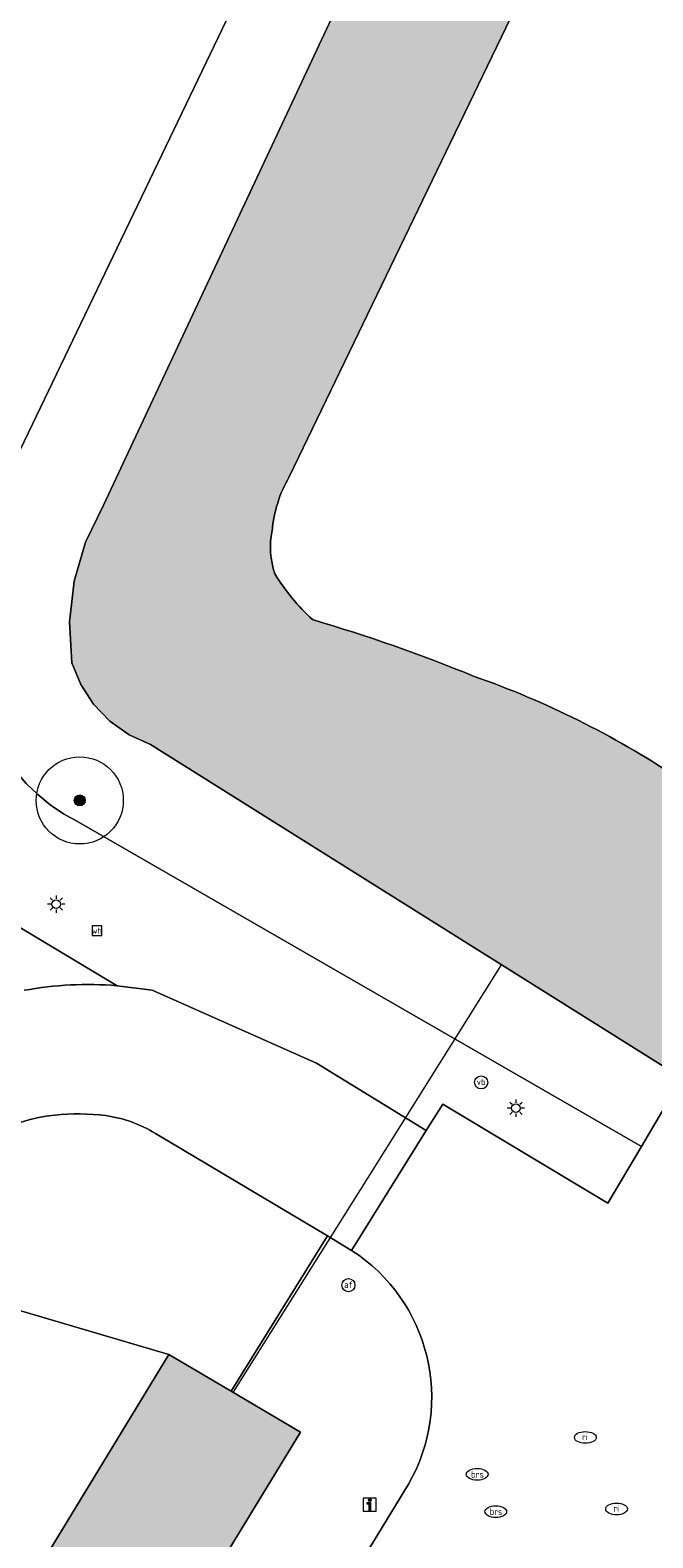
# Model space of a CAD drawing. Header units: metres. Extents: x 125349 to 128236, y 501602 to 503797.
# Tile 532 of 656: x 127433 to 127447, y 502529 to 502563. Entities that reach past the tile are written whole.
import ezdxf
from ezdxf.enums import TextEntityAlignment as Align

# ---------------------------------------------------------------- set-up
doc = ezdxf.new("R2010")
doc.units = ezdxf.units.M
doc.layers.get('0').update_dxf_attribs({"linetype": 'CONTINUOUS'})
for name, color, linetype, lineweight in [('B-WE-GR-BOOM-S-500', 90, 'CONTINUOUS', 18), ('B-WE-GR-GROENVOORZIENING-GV', 80, 'CONTINUOUS', 18), ('B-WE-IE-MEUBILAIR-S', 7, 'CONTINUOUS', 18), ('B-WE-KW-KUNSTWERK_DUIKER-G', 170, 'CONTINUOUS', 18), ('B-WE-OG-TERREIN_BEGROEID-GV', 7, 'CONTINUOUS', 18), ('B-WE-OG-TERREIN_ERF-GV', 7, 'CONTINUOUS', 18), ('B-WE-OG-TERREIN_OEVER-GV', 7, 'CONTINUOUS', 18), ('B-WE-OG-WATER_SLOOT-GV', 120, 'CONTINUOUS', 18), ('B-WE-VH-OPENVERHARDING-GV', 90, 'CONTINUOUS', 18), ('B-WE-VH-OPENVERHARDING_BETONSTRAATSTEEN-GV', 90, 'CONTINUOUS', 18)]:
    doc.layers.add(name, color=color, linetype=linetype, lineweight=lineweight)
doc.layers.add('B-WE-OG-WATER_SLOOT-V', color=7, linetype='CONTINUOUS', lineweight=18, true_color=0x73e9ff)
doc.styles.add('NLCS-ISO', font='NLCS-ISO.ttf')

# ---------------------------------------------------------------- blocks, each defined once
blk = doc.blocks.new('SIE-MEUBILAIR_BORD_INFORMATIE-SO')
h = blk.add_hatch(color=256)
h.dxf.hatch_style = 1
h.paths.add_polyline_path([(0.1265625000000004, 0.1957499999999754), (-0.3290625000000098, 0.1957499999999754), (-0.3290625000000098, 0.07762500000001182), (-0.1265625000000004, 0.07762500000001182), (-0.1265625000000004, -0.6480000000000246), (0.1265625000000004, -0.6480000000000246)])
h = blk.add_hatch(color=256)
h.dxf.hatch_style = 1
edge = h.paths.add_edge_path()
edge.add_arc((0, 0.4986431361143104), 0.1493568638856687, 0, 360)
for points in [[(-0.75, -0.75), (0.75, -0.75), (0.75, 0.75), (-0.75, 0.75)], [(0.1265625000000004, 0.1957499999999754), (-0.3290625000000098, 0.1957499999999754), (-0.3290625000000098, 0.07762500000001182), (-0.1265625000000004, 0.07762500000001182), (-0.1265625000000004, -0.6480000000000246), (0.1265625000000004, -0.6480000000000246)]]:
    blk.add_lwpolyline(points, close=True)
blk.add_circle((0, 0.4986431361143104), 0.1493568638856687)
blk = doc.blocks.new('SIE-MEUBILAIR_BORD_WAARSCHUWINGSHEK-SO')
blk.add_lwpolyline([(-0.5625, -0.5625), (0.5625, -0.5625), (0.5625, 0.5625), (-0.5625, 0.5625)], close=True)
at = {"style": 'NLCS-ISO'}
blk.add_text('wh', height=0.7, dxfattribs=at).set_placement((0, 0), align=Align.MIDDLE_CENTER)
blk = doc.blocks.new('SIE-MEUBILAIR_PAAL_AFSLUITPAAL-SO')
blk.add_circle((0, 0), 0.75)
at = {"style": 'NLCS-ISO'}
blk.add_text('af', height=0.75, dxfattribs=at).set_placement((-3.765876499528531e-13, 0.05003987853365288), align=Align.MIDDLE_CENTER)
blk = doc.blocks.new('SIE-MEUBILAIR_PAAL_VERKEERSBORD-SO')
blk.add_circle((0, 0), 0.75)
at = {"style": 'NLCS-ISO'}
blk.add_text('vb', height=0.75, dxfattribs=at).set_placement((0, 0.06585567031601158), align=Align.MIDDLE_CENTER)
blk = doc.blocks.new('SIE-MEUBILAIR_PAAL_LICHTMAST-SO')
for points in [[(-0.625, 0), (-1, 0)], [(-0.7071067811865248, 0.7071067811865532), (-0.4419417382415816, 0.44194173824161)], [(0, 1), (0, 0.625)], [(0.44194173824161, 0.4419417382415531), (0.7071067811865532, 0.7071067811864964)], [(1, 0), (0.625, 0)], [(-0.7071067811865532, -0.7071067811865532), (-0.4419417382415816, -0.44194173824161)], [(0, -0.625), (0, -1)], [(0.4419417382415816, -0.4419417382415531), (0.7071067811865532, -0.7071067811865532)]]:
    blk.add_lwpolyline(points)
blk.add_circle((0, 0), 0.5)
blk = doc.blocks.new('SIE-MEUBILAIR_PUT_BRANDSTOFPUT-SO')
blk.add_ellipse((0, 0), major_axis=(1.25, 4.517432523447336e-15), ratio=0.5400000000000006)
at = {"style": 'NLCS-ISO'}
blk.add_text('brs', height=0.75, dxfattribs=at).set_placement((0.0261189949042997, 2.557953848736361e-13), align=Align.MIDDLE_CENTER)
blk = doc.blocks.new('SIE-MEUBILAIR_PUT_RIOOLPUT-SO')
blk.add_ellipse((0, 0), major_axis=(1.25, 4.517432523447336e-15), ratio=0.5400000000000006)
at = {"style": 'NLCS-ISO'}
blk.add_text('ri', height=0.75, dxfattribs=at).set_placement((-0.04478910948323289, 0.06774790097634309), align=Align.MIDDLE_CENTER)
blk = doc.blocks.new('SGR-BOOM_01-SO')
at = {"linetype": 'ByBlock', "lineweight": 18}
h = blk.add_hatch(color=0, dxfattribs=at)
h.dxf.hatch_style = 1
edge = h.paths.add_edge_path()
edge.add_arc((0, 0), 0.25, 0, 360)
at = {"color": 0, "linetype": 'ByBlock', "lineweight": 18}
for radius in [2, 0.25]:
    blk.add_circle((0, 0), radius, dxfattribs=at)

msp = doc.modelspace()

# ---------------------------------------------------------------- hatches: boundary and pattern name
at = {"layer": 'B-WE-OG-WATER_SLOOT-V'}
h = msp.add_hatch(color=256, dxfattribs=at)
edge = h.paths.add_edge_path()
edge.add_line((127544.468, 502759.323), (127544.7, 502759.719))
edge.add_line((127544.7, 502759.719), (127541.503, 502761.525))
edge.add_line((127541.503, 502761.525), (127534.634, 502750))
edge.add_line((127534.634, 502750), (127532.061, 502745.682))
edge.add_line((127532.061, 502745.682), (127500, 502687.387))
edge.add_line((127500, 502687.387), (127493.609, 502675.997))
edge.add_line((127493.609, 502675.997), (127488.698, 502667.09))
edge.add_line((127488.698, 502667.09), (127487.074, 502663.241))
edge.add_line((127487.074, 502663.241), (127484.507, 502658.327))
edge.add_line((127484.507, 502658.327), (127475.203, 502637.837))
edge.add_line((127475.203, 502637.837), (127454.045, 502593.915))
edge.add_line((127454.045, 502593.915), (127445.631, 502576.265))
edge.add_line((127445.631, 502576.265), (127434.42, 502552.323))
edge.add_line((127434.42, 502552.323), (127434.006, 502551.479))
edge.add_line((127434.006, 502551.479), (127433.742, 502550.577))
edge.add_line((127433.742, 502550.577), (127433.637, 502549.642))
edge.add_line((127433.637, 502549.642), (127433.695, 502548.703))
edge.add_line((127433.695, 502548.703), (127433.896, 502548.209))
edge.add_line((127433.896, 502548.209), (127434.192, 502547.753))
edge.add_line((127434.192, 502547.753), (127434.565, 502547.365))
edge.add_line((127434.565, 502547.365), (127435.004, 502547.053))
edge.add_line((127435.004, 502547.053), (127435.494, 502546.83))
edge.add_line((127435.494, 502546.83), (127447.593, 502539.235))
edge.add_line((127447.593, 502539.235), (127449.447, 502538.071))
edge.add_line((127449.447, 502538.071), (127450.782, 502536.787))
edge.add_line((127450.782, 502536.787), (127452.551, 502535.085))
edge.add_line((127452.551, 502535.085), (127453.2, 502536.12))
edge.add_line((127453.2, 502536.12), (127453.2, 502536.69))
edge.add_line((127453.2, 502536.69), (127454.11, 502538.22))
edge.add_line((127454.11, 502538.22), (127454.46, 502538.32))
edge.add_line((127454.46, 502538.32), (127455.414, 502539.864))
edge.add_arc((127440.3709629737, 502527.4089629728), 19.53000026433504, 39.62340616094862, 46.79262721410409)
edge.add_arc((127440.5120195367, 502527.5369942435), 19.34011361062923, 46.83753315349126, 58.76092649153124)
edge.add_arc((127440.7008545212, 502527.8623926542), 18.96396411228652, 58.7388740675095, 62.83139423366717)
edge.add_arc((127628.9417443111, 502784.9339204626), 299.9093274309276, 232.78804748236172, 233.21694259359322, ccw=False)
edge.add_arc((127436.09398751, 502528.8462657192), 20.70758255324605, 56.3547724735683, 70.73266001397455)
edge.add_arc((127428.2764562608, 502512.5845796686), 38.69047707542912, 67.749283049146, 73.57434528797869)
edge.add_arc((127442.4467348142, 502553.2332482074), 4.789917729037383, 211.255134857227, 227.6019137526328, ccw=False)
edge.add_arc((127440.1527941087, 502551.3595850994), 1.901813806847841, 168.6765941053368, 198.7584976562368, ccw=False)
edge.add_arc((127441.3508539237, 502551.4500871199), 3.075892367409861, 150.3013865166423, 174.7226187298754, ccw=False)
edge.add_line((127438.679, 502552.974), (127450.543, 502577.569))
edge.add_line((127450.543, 502577.569), (127462.938, 502603.29))
edge.add_line((127462.938, 502603.29), (127472.318, 502623.596))
edge.add_arc((127474.8463903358, 502622.364385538), 2.812406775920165, 92.04563749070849, 154.0286361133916, ccw=False)
edge.add_line((127474.746, 502625.175), (127476.3, 502624.42))
edge.add_line((127476.3, 502624.42), (127490.73, 502614.67))
edge.add_line((127490.73, 502614.67), (127500, 502609.567))
edge.add_line((127500, 502609.567), (127510.475, 502603.801))
edge.add_line((127510.475, 502603.801), (127511.857, 502605.995))
edge.add_line((127511.857, 502605.995), (127500, 502614.445))
edge.add_line((127500, 502614.445), (127498.397, 502615.587))
edge.add_line((127498.397, 502615.587), (127477.825, 502627.72))
edge.add_arc((127478.9686751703, 502630.7385247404), 3.227922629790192, 187.4498074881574, 249.2490298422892, ccw=False)
edge.add_arc((127478.4288122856, 502630.5597929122), 2.671595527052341, 149.3687423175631, 185.1495956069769, ccw=False)
edge.add_line((127476.13, 502631.921), (127482.049, 502645.473))
edge.add_line((127482.049, 502645.473), (127489.549, 502661.804))
edge.add_line((127489.549, 502661.804), (127491.412, 502665.449))
edge.add_line((127491.412, 502665.449), (127494.876, 502670.945))
edge.add_arc((127496.7693126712, 502669.4890976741), 2.388364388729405, 78.43820181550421, 142.4407638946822, ccw=False)
edge.add_arc((127496.706381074, 502667.7077294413), 4.156708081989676, 58.08286891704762, 82.51307339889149, ccw=False)
edge.add_line((127498.904, 502671.236), (127500, 502673.355))
edge.add_line((127500, 502673.355), (127500.829, 502674.959))
edge.add_arc((127531.9728320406, 502684.7093379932), 32.63445058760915, 194.9635065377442, 197.3840048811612, ccw=False)
edge.add_arc((127504.8019213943, 502678.5616289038), 4.916799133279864, 192.4097652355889, 207.6091439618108, ccw=False)
edge.add_line((127500, 502677.505), (127499.945, 502677.801))
edge.add_line((127499.945, 502677.801), (127499.907, 502678.083))
edge.add_line((127499.907, 502678.083), (127499.883, 502678.386))
edge.add_line((127499.883, 502678.386), (127499.878, 502678.703))
edge.add_line((127499.878, 502678.703), (127499.888, 502678.999))
edge.add_line((127499.888, 502678.999), (127499.921, 502679.303))
edge.add_line((127499.921, 502679.303), (127499.96, 502679.493))
edge.add_line((127499.96, 502679.493), (127500, 502679.718))
edge.add_arc((127504.7782417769, 502678.6723478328), 4.891317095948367, 153.1045900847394, 167.6562006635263, ccw=False)
edge.add_line((127500.416, 502680.885), (127503.956, 502688.37))
edge.add_line((127503.956, 502688.37), (127507.152, 502694.017))
edge.add_line((127507.152, 502694.017), (127516.659, 502710.818))
edge.add_line((127516.659, 502710.818), (127525.341, 502726.103))
edge.add_line((127525.341, 502726.103), (127536.258, 502745.322))
edge.add_line((127536.258, 502745.322), (127539.001, 502750))
edge.add_line((127539.001, 502750), (127544.468, 502759.323))
h = msp.add_hatch(color=256, dxfattribs=at)
edge = h.paths.add_edge_path()
edge.add_line((127437.349, 502531.978), (127435.92, 502532.82))
edge.add_line((127435.92, 502532.82), (127415.935, 502500))
edge.add_line((127415.935, 502500), (127408.779, 502488.25))
edge.add_arc((127404.3076119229, 502491.5564201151), 5.561090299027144, 297.19334206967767, 323.51849407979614, ccw=False)
edge.add_arc((127401.0314992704, 502495.5545288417), 10.66995365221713, 285.0384374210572, 303.0398821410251, ccw=False)
edge.add_line((127403.8, 502485.25), (127393.53, 502482.569))
edge.add_arc((127395.2369828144, 502476.3524489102), 6.446650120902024, 105.3542383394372, 116.3957868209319)
edge.add_arc((127394.3317081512, 502478.0168735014), 4.553846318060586, 115.5031612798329, 139.0744027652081)
edge.add_line((127390.891, 502481), (127368.33, 502452.27))
edge.add_line((127368.33, 502452.27), (127329.22, 502402.66))
edge.add_line((127329.22, 502402.66), (127278.8, 502337.86))
edge.add_line((127278.8, 502337.86), (127280.13, 502336.42))
edge.add_line((127280.13, 502336.42), (127281.35, 502336.36))
edge.add_line((127281.35, 502336.36), (127285.86, 502342.24))
edge.add_line((127285.86, 502342.24), (127290.96, 502348.85))
edge.add_line((127290.96, 502348.85), (127298.62, 502357.34))
edge.add_line((127298.62, 502357.34), (127300.42, 502356.97))
edge.add_line((127300.42, 502356.97), (127303.35, 502360.68))
edge.add_line((127303.35, 502360.68), (127303.28, 502362.11))
edge.add_line((127303.28, 502362.11), (127314.09, 502376.01))
edge.add_line((127314.09, 502376.01), (127338.31, 502407.14))
edge.add_line((127338.31, 502407.14), (127363.942, 502440.156))
edge.add_line((127363.942, 502440.156), (127372.4, 502451.05))
edge.add_line((127372.4, 502451.05), (127387.9, 502471.56))
edge.add_line((127387.9, 502471.56), (127391.801, 502476.4))
edge.add_arc((127397.6181360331, 502470.576745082), 8.231000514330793, 101.62177086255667, 134.9698819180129, ccw=False)
edge.add_line((127395.96, 502478.639), (127404.9, 502480.98))
edge.add_arc((127402.0619605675, 502491.5326501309), 10.92762062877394, 285.0530022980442, 300.6330700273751)
edge.add_arc((127395.8451486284, 502502.1893531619), 23.26500314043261, 300.4341962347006, 305.4237904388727)
edge.add_arc((127406.5356210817, 502487.2188225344), 4.869423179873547, 305.0200048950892, 328.9878617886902)
edge.add_line((127410.709, 502484.71), (127420.017, 502500))
edge.add_line((127420.017, 502500), (127425.3, 502508.68))
edge.add_line((127425.3, 502508.68), (127438.94, 502531.04))
edge.add_line((127438.94, 502531.04), (127437.349, 502531.978))

# ---------------------------------------------------------------- linework, layer by layer
at = {"layer": 'B-WE-GR-GROENVOORZIENING-GV'}
for points in [[(127433.3, 502538.318, 0.1986399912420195), (127430.54, 502536.81)], [(127434.47, 502538.308, 0.05469687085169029), (127433.3, 502538.318)], [(127435.613, 502537.899, 0.1005706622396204), (127434.47, 502538.308)]]:
    msp.add_lwpolyline(points, format="xyb", dxfattribs=at)
at = {"layer": 'B-WE-GR-GROENVOORZIENING-GV', "flags": 128}
msp.add_lwpolyline([(127432.076, 502533.955), (127435.92, 502532.82), (127437.349, 502531.978), (127439.559, 502535.544), (127435.613, 502537.899)], dxfattribs=at)
at = {"layer": 'B-WE-KW-KUNSTWERK_DUIKER-G', "flags": 128}
msp.add_lwpolyline([(127437.399, 502531.948), (127440.484, 502536.868), (127443.558, 502541.768)], dxfattribs=at)
at = {"layer": 'B-WE-OG-TERREIN_BEGROEID-GV', "flags": 128}
for points in [[(127431.569, 502551.67), (127446.423, 502582.598)], [(127440.113, 502535.213), (127439.559, 502535.544), (127437.349, 502531.978), (127438.94, 502531.04), (127425.3, 502508.68), (127420.017, 502500), (127410.709, 502484.71)], [(127412.309, 502481.44), (127423.442, 502500), (127436.56, 502521.87), (127441.421, 502529.846)]]:
    msp.add_lwpolyline(points, dxfattribs=at)
msp.add_lwpolyline([(127446.767, 502537.6), (127433.824, 502545.06), (127433.502, 502545.239), (127433.196, 502545.446), (127432.91, 502545.678), (127432.644, 502545.934), (127432.402, 502546.211), (127432.184, 502546.509), (127431.993, 502546.824), (127431.83, 502547.155), (127431.696, 502547.499), (127431.592, 502547.852), (127431.519, 502548.214), (127431.477, 502548.58), (127427.294, 502545.659), (127427.192, 502545.588), (127427.683, 502545.286), (127427.777, 502545.46), (127434.732, 502541.291), (127435.539, 502541.186), (127439.308, 502539.51), (127441.83, 502537.963), (127442.207, 502538.567), (127445.995, 502536.296)], close=True, dxfattribs=at)
at = {"layer": 'B-WE-OG-TERREIN_BEGROEID-GV'}
msp.add_lwpolyline([(127441.421, 502529.846, 0.3994989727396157), (127440.113, 502535.213)], format="xyb", dxfattribs=at)
at = {"layer": 'B-WE-OG-TERREIN_ERF-GV', "flags": 128}
msp.add_lwpolyline([(127472.318, 502623.596), (127462.938, 502603.29), (127450.543, 502577.569), (127438.679, 502552.974)], dxfattribs=at)
at = {"layer": 'B-WE-OG-TERREIN_ERF-GV'}
for points in [[(127438.679, 502552.974, 0.1069628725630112), (127438.288, 502551.733)], [(127438.288, 502551.733, 0.1320160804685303), (127438.352, 502550.748)], [(127438.352, 502550.748, 0.07144748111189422), (127439.217, 502549.696)], [(127439.217, 502549.696, -0.02542210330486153), (127442.927, 502548.394)], [(127442.927, 502548.394, -0.06281780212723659), (127447.567, 502546.085)]]:
    msp.add_lwpolyline(points, format="xyb", dxfattribs=at)
at = {"layer": 'B-WE-OG-TERREIN_OEVER-GV', "flags": 128}
for points in [[(127446.423, 502582.598), (127431.569, 502551.67), (127431.461, 502551.162), (127431.389, 502550.648), (127431.355, 502550.13), (127431.358, 502549.611), (127431.399, 502549.093), (127431.477, 502548.58), (127431.519, 502548.214), (127431.592, 502547.852), (127431.696, 502547.499), (127431.83, 502547.155), (127431.993, 502546.824), (127432.184, 502546.509), (127432.402, 502546.211), (127432.644, 502545.934), (127432.91, 502545.678), (127433.196, 502545.446), (127433.502, 502545.239), (127433.824, 502545.06), (127446.767, 502537.6), (127447.405, 502538.679)], [(127447.593, 502539.235), (127435.494, 502546.83), (127435.004, 502547.053), (127434.565, 502547.365), (127434.192, 502547.753), (127433.896, 502548.209), (127433.695, 502548.703), (127433.637, 502549.642), (127433.742, 502550.577), (127434.006, 502551.479), (127434.42, 502552.323), (127445.631, 502576.265)], [(127408.779, 502488.25), (127415.935, 502500), (127435.92, 502532.82), (127432.076, 502533.955)]]:
    msp.add_lwpolyline(points, dxfattribs=at)
at = {"layer": 'B-WE-OG-WATER_SLOOT-GV', "flags": 128}
for points in [[(127438.679, 502552.974), (127450.543, 502577.569), (127462.938, 502603.29)], [(127445.631, 502576.265), (127434.42, 502552.323), (127434.006, 502551.479), (127433.742, 502550.577), (127433.637, 502549.642), (127433.695, 502548.703), (127433.896, 502548.209), (127434.192, 502547.753), (127434.565, 502547.365), (127435.004, 502547.053), (127435.494, 502546.83), (127447.593, 502539.235), (127449.447, 502538.071), (127450.782, 502536.787), (127452.551, 502535.085), (127453.2, 502536.12), (127453.2, 502536.69), (127454.11, 502538.22), (127454.46, 502538.32), (127455.414, 502539.864)], [(127437.349, 502531.978), (127435.92, 502532.82), (127415.935, 502500)], [(127410.709, 502484.71), (127420.017, 502500), (127425.3, 502508.68), (127438.94, 502531.04), (127437.349, 502531.978)]]:
    msp.add_lwpolyline(points, dxfattribs=at)
at = {"layer": 'B-WE-OG-WATER_SLOOT-GV'}
for points in [[(127438.288, 502551.733, -0.1069628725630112), (127438.679, 502552.974)], [(127438.352, 502550.748, -0.1320160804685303), (127438.288, 502551.733)], [(127439.217, 502549.696, -0.0714474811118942), (127438.352, 502550.748)], [(127442.927, 502548.394, 0.02542210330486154), (127439.217, 502549.696)], [(127447.567, 502546.085, 0.06281780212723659), (127442.927, 502548.394)]]:
    msp.add_lwpolyline(points, format="xyb", dxfattribs=at)
at = {"layer": 'B-WE-VH-OPENVERHARDING-GV', "flags": 128}
msp.add_lwpolyline([(127434.732, 502541.291), (127427.777, 502545.46), (127427.683, 502545.286), (127427.076, 502544.288)], dxfattribs=at)
at = {"layer": 'B-WE-VH-OPENVERHARDING-GV'}
msp.add_lwpolyline([(127432.596, 502541.184, -0.06505239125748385), (127434.732, 502541.291)], format="xyb", dxfattribs=at)
at = {"layer": 'B-WE-VH-OPENVERHARDING_BETONSTRAATSTEEN-GV'}
for points in [[(127434.732, 502541.291, 0.06505239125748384), (127432.596, 502541.184)], [(127430.54, 502536.81, -0.1986399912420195), (127433.3, 502538.318)], [(127433.3, 502538.318, -0.05469687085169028), (127434.47, 502538.308)], [(127434.47, 502538.308, -0.1005706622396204), (127435.613, 502537.899)], [(127440.113, 502535.213, -0.3994989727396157), (127441.421, 502529.846)]]:
    msp.add_lwpolyline(points, format="xyb", dxfattribs=at)
at = {"layer": 'B-WE-VH-OPENVERHARDING_BETONSTRAATSTEEN-GV', "flags": 128}
for points in [[(127441.83, 502537.963), (127439.308, 502539.51), (127435.539, 502541.186), (127434.732, 502541.291)], [(127474.449, 502519.239), (127467.18, 502523.6), (127449.151, 502534.349), (127450.621, 502536.763), (127447.405, 502538.679), (127446.767, 502537.6), (127445.995, 502536.296), (127442.207, 502538.567), (127441.83, 502537.963)], [(127435.613, 502537.899), (127439.559, 502535.544), (127440.113, 502535.213), (127441.83, 502537.963)], [(127441.83, 502537.963), (127440.113, 502535.213)], [(127441.421, 502529.846), (127436.56, 502521.87), (127423.442, 502500)]]:
    msp.add_lwpolyline(points, dxfattribs=at)

# ---------------------------------------------------------------- block references
at = {"layer": 'B-WE-GR-BOOM-S-500', "xscale": 0.5, "yscale": 0.5, "zscale": 0.5}
msp.add_blockref('SGR-BOOM_01-SO', (127433.873, 502545.545), dxfattribs=at)
at = {"layer": 'B-WE-IE-MEUBILAIR-S', "xscale": 0.2, "yscale": 0.2, "zscale": 0.2}
for name, p in [('SIE-MEUBILAIR_PAAL_LICHTMAST-SO', (127433.333, 502543.163)), ('SIE-MEUBILAIR_BORD_WAARSCHUWINGSHEK-SO', (127434.267, 502542.554)), ('SIE-MEUBILAIR_PAAL_VERKEERSBORD-SO', (127443.089, 502539.069)), ('SIE-MEUBILAIR_PAAL_LICHTMAST-SO', (127443.886, 502538.478)), ('SIE-MEUBILAIR_PAAL_AFSLUITPAAL-SO', (127440.042, 502534.414)), ('SIE-MEUBILAIR_PUT_RIOOLPUT-SO', (127445.481, 502530.917)), ('SIE-MEUBILAIR_PUT_BRANDSTOFPUT-SO', (127442.998, 502530.069)), ('SIE-MEUBILAIR_BORD_INFORMATIE-SO', (127440.532, 502529.376)), ('SIE-MEUBILAIR_PUT_RIOOLPUT-SO', (127446.199, 502529.275)), ('SIE-MEUBILAIR_PUT_BRANDSTOFPUT-SO', (127443.424, 502529.212))]:
    msp.add_blockref(name, p, dxfattribs=at)

doc.saveas('drawing.dxf')
